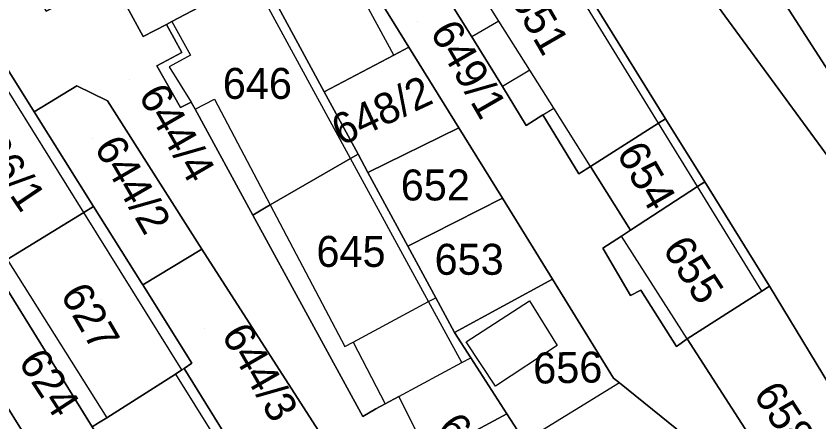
# Model space of a CAD drawing. Extents: x -263943 to -261149, y -1236934 to -1230686.
# Drawn here: x -262618.9 to -262567, y -1235412.2 to -1235386 of the extents above; entities that cross this region are included whole.
import ezdxf

# ---------------------------------------------------------------- set-up
doc = ezdxf.new("R2010")
doc.units = 0
for name, color, linetype in [('body_kn', 7, 'Continuous'), ('kladpar_druhypozemkov', 7, 'Continuous'), ('kladpar_hranice', 7, 'Continuous'), ('kladpar_parcelnecisla', 7, 'Continuous'), ('kladpar_plochy', 7, 'Continuous'), ('zappar_hrandruhpozemk', 7, 'Continuous')]:
    doc.layers.add(name, color=color, linetype=linetype)

msp = doc.modelspace()

# ---------------------------------------------------------------- linework, layer by layer
at = {"layer": 'body_kn'}
for p, q in [((-262608.81, -1235386.32), (-262608.81, -1235386.32)), ((-262608.81, -1235386.32), (-262608.81, -1235386.32)), ((-262587.71, -1235386.29), (-262587.71, -1235386.29)), ((-262587.71, -1235386.29), (-262587.71, -1235386.29)), ((-262609.17, -1235386.51), (-262609.17, -1235386.51)), ((-262610.66, -1235387.3), (-262610.66, -1235387.3)), ((-262589.46, -1235387.32), (-262589.46, -1235387.32)), ((-262593.52, -1235387.98), (-262593.52, -1235387.98)), ((-262608.18, -1235388.33), (-262608.18, -1235388.33)), ((-262608.18, -1235388.33), (-262608.18, -1235388.33)), ((-262607.61, -1235388.5), (-262607.61, -1235388.5)), ((-262594.48, -1235388.49), (-262594.48, -1235388.49)), ((-262594.48, -1235388.49), (-262594.48, -1235388.49)), ((-262609.78, -1235389.18), (-262609.78, -1235389.18)), ((-262608.99, -1235389.26), (-262608.99, -1235389.26)), ((-262585.71, -1235389.46), (-262585.71, -1235389.46)), ((-262585.71, -1235389.46), (-262585.71, -1235389.46)), ((-262614.95, -1235390.48), (-262614.95, -1235390.48)), ((-262587.48, -1235390.52), (-262587.48, -1235390.52)), ((-262598.98, -1235390.87), (-262598.98, -1235390.87)), ((-262612.98, -1235391.44), (-262612.98, -1235391.44)), ((-262607.57, -1235391.54), (-262607.57, -1235391.54)), ((-262606.07, -1235391.33), (-262606.07, -1235391.33)), ((-262608.25, -1235391.88), (-262608.25, -1235391.88)), ((-262607.32, -1235391.99), (-262607.32, -1235391.99)), ((-262607.32, -1235391.99), (-262607.32, -1235391.99)), ((-262584.17, -1235391.91), (-262584.17, -1235391.91)), ((-262617.7, -1235392.16), (-262617.7, -1235392.16)), ((-262617.7, -1235392.16), (-262617.7, -1235392.16)), ((-262584.87, -1235392.36), (-262584.87, -1235392.36)), ((-262584.87, -1235392.36), (-262584.87, -1235392.36)), ((-262576.94, -1235392.6), (-262576.94, -1235392.6)), ((-262585.94, -1235393.03), (-262585.94, -1235393.03)), ((-262577.4, -1235392.89), (-262577.4, -1235392.89)), ((-262577.4, -1235392.89), (-262577.4, -1235392.89)), ((-262590.3, -1235393.18), (-262590.3, -1235393.18)), ((-262597.28, -1235395.17), (-262597.28, -1235395.17)), ((-262597.28, -1235395.17), (-262597.28, -1235395.17)), ((-262596.8, -1235394.89), (-262596.8, -1235394.89)), ((-262581.8, -1235395.68), (-262581.8, -1235395.68)), ((-262581.8, -1235395.68), (-262581.8, -1235395.68)), ((-262596.16, -1235396.08), (-262596.16, -1235396.08)), ((-262596.16, -1235396.08), (-262596.16, -1235396.08)), ((-262582.54, -1235396.15), (-262582.54, -1235396.15)), ((-262582.54, -1235396.15), (-262582.54, -1235396.15)), ((-262574.41, -1235396.68), (-262574.41, -1235396.68)), ((-262574.88, -1235396.98), (-262574.88, -1235396.98)), ((-262574.88, -1235396.98), (-262574.88, -1235396.98)), ((-262587.48, -1235397.74), (-262587.48, -1235397.74)), ((-262613.87, -1235398.27), (-262613.87, -1235398.27)), ((-262613.87, -1235398.27), (-262613.87, -1235398.27)), ((-262602.73, -1235398.32), (-262602.73, -1235398.32)), ((-262602.73, -1235398.32), (-262602.73, -1235398.32)), ((-262602.47, -1235398.17), (-262602.47, -1235398.17)), ((-262614.5, -1235398.66), (-262614.5, -1235398.66)), ((-262614.5, -1235398.66), (-262614.5, -1235398.66)), ((-262603.6, -1235398.82), (-262603.6, -1235398.82)), ((-262579.21, -1235399.8), (-262579.21, -1235399.8)), ((-262579.79, -1235400.18), (-262579.79, -1235400.18)), ((-262593.58, -1235400.84), (-262593.58, -1235400.84)), ((-262593.58, -1235400.84), (-262593.58, -1235400.84)), ((-262606.89, -1235401.03), (-262606.89, -1235401.03)), ((-262581, -1235400.97), (-262581, -1235400.97)), ((-262584.25, -1235402.96), (-262584.25, -1235402.96)), ((-262610.78, -1235403.19), (-262610.78, -1235403.19)), ((-262610.7, -1235403.32), (-262610.7, -1235403.32)), ((-262570.23, -1235403.41), (-262570.23, -1235403.41)), ((-262592.48, -1235403.98), (-262592.48, -1235403.98)), ((-262579.22, -1235404.02), (-262579.22, -1235404.02)), ((-262578.54, -1235403.68), (-262578.54, -1235403.68)), ((-262570.73, -1235403.73), (-262570.73, -1235403.73)), ((-262570.73, -1235403.73), (-262570.73, -1235403.73)), ((-262592.24, -1235404.41), (-262592.24, -1235404.41)), ((-262591.78, -1235404.16), (-262591.78, -1235404.16)), ((-262585.74, -1235404.37), (-262585.74, -1235404.37)), ((-262590.57, -1235406.41), (-262590.57, -1235406.41)), ((-262597.11, -1235407.04), (-262597.11, -1235407.04)), ((-262597.11, -1235407.04), (-262597.11, -1235407.04)), ((-262589.81, -1235407), (-262589.81, -1235407)), ((-262589.81, -1235407), (-262589.81, -1235407)), ((-262575.56, -1235406.81), (-262575.56, -1235406.81)), ((-262575.56, -1235406.81), (-262575.56, -1235406.81)), ((-262597.65, -1235407.32), (-262597.65, -1235407.32)), ((-262583.95, -1235407.24), (-262583.95, -1235407.24)), ((-262576.24, -1235407.31), (-262576.24, -1235407.31)), ((-262589.52, -1235408.04), (-262589.52, -1235408.04)), ((-262607.52, -1235408.39), (-262607.52, -1235408.39)), ((-262590.1, -1235408.34), (-262590.1, -1235408.34)), ((-262608.59, -1235409.09), (-262608.59, -1235409.09)), ((-262608.59, -1235409.09), (-262608.59, -1235409.09)), ((-262608.17, -1235408.82), (-262608.17, -1235408.82)), ((-262608.17, -1235408.82), (-262608.17, -1235408.82)), ((-262608.03, -1235408.73), (-262608.03, -1235408.73)), ((-262608.03, -1235408.73), (-262608.03, -1235408.73)), ((-262580.3, -1235409.35), (-262580.3, -1235409.35)), ((-262579.93, -1235409.65), (-262579.93, -1235409.65)), ((-262579.93, -1235409.65), (-262579.93, -1235409.65)), ((-262587.93, -1235409.88), (-262587.93, -1235409.88)), ((-262594.17, -1235410.54), (-262594.17, -1235410.54)), ((-262594.17, -1235410.54), (-262594.17, -1235410.54)), ((-262595.04, -1235411.01), (-262595.04, -1235411.01)), ((-262595.64, -1235411.33), (-262595.64, -1235411.33)), ((-262587.19, -1235411.67), (-262587.19, -1235411.67)), ((-262613.02, -1235411.91), (-262613.02, -1235411.91)), ((-262596.49, -1235411.84), (-262596.49, -1235411.84)), ((-262588.04, -1235412.12), (-262588.04, -1235412.12))]:
    msp.add_line(p, q, dxfattribs=at)
at = {"layer": 'kladpar_druhypozemkov'}
for p, q in [((-262592.98, -1235386.32), (-262592.98, -1235386.32)), ((-262603.08, -1235389.27), (-262603.08, -1235389.27)), ((-262611.56, -1235390.04), (-262611.56, -1235390.04)), ((-262595.47, -1235391.39), (-262595.47, -1235391.39)), ((-262613.91, -1235393.89), (-262613.91, -1235393.89)), ((-262618.23, -1235395.27), (-262618.23, -1235395.27)), ((-262577.44, -1235395.37), (-262577.44, -1235395.37)), ((-262592.05, -1235396.03), (-262592.05, -1235396.03)), ((-262597.18, -1235400.07), (-262597.18, -1235400.07)), ((-262589.65, -1235400.48), (-262589.65, -1235400.48)), ((-262574.3, -1235401.85), (-262574.3, -1235401.85)), ((-262613.38, -1235404.3), (-262613.38, -1235404.3)), ((-262606.71, -1235406.14), (-262606.71, -1235406.14)), ((-262582.59, -1235407.95), (-262582.59, -1235407.95)), ((-262567.91, -1235411.44), (-262567.91, -1235411.44))]:
    msp.add_line(p, q, dxfattribs=at)
at = {"layer": 'kladpar_hranice'}
for points in [[(-262544.57, -1235425.11), (-262559.55, -1235404.49), (-262576.31, -1235381.58), (-262576.79, -1235381.87), (-262578.57, -1235379.19), (-262583.13, -1235372.3), (-262582.14, -1235371.65), (-262581.17, -1235371.01), (-262582.02, -1235369.7), (-262583.92, -1235366.78), (-262585.07, -1235365.01), (-262587.55, -1235361.2), (-262582.3, -1235361.1), (-262579.23, -1235367.41), (-262579.74, -1235367.7), (-262579.14, -1235368.8), (-262580.32, -1235369.48), (-262574.36, -1235380.14), (-262573.01, -1235379.37), (-262571.13, -1235382.84), (-262570.83, -1235382.67), (-262565.6, -1235390.79)], [(-262576.22, -1235412.65), (-262579.93, -1235409.65), (-262580.3, -1235409.35), (-262584.25, -1235402.96), (-262587.48, -1235397.74), (-262590.3, -1235393.18), (-262593.52, -1235387.98), (-262605.42, -1235368.76), (-262600.34, -1235366.21), (-262599.65, -1235367.31), (-262600.34, -1235367.74), (-262597.02, -1235373.07), (-262595.53, -1235375.47), (-262590.13, -1235384.12), (-262591.05, -1235384.74), (-262589.46, -1235387.32), (-262587.48, -1235390.52), (-262585.94, -1235393.03), (-262584.87, -1235392.36), (-262582.54, -1235396.15)], [(-262566.64, -1235376.26), (-262560.27, -1235386.71), (-262552.5, -1235399.55), (-262552.34, -1235399.82), (-262552.81, -1235400.13), (-262557.6, -1235403.3), (-262565.6, -1235390.79), (-262570.83, -1235382.67), (-262565.72, -1235379.78), (-262572.45, -1235368.23), (-262571.78, -1235367.84), (-262566.64, -1235376.26)], [(-262603.08, -1235383.28), (-262609.16, -1235372.04), (-262609.74, -1235370.97), (-262605.42, -1235368.76), (-262593.52, -1235387.98), (-262594.48, -1235388.49), (-262598.98, -1235390.87), (-262603.08, -1235383.28)], [(-262617.76, -1235384.03), (-262620.83, -1235378.1), (-262609.74, -1235372.33), (-262609.16, -1235372.04), (-262603.08, -1235383.28), (-262603.61, -1235383.56), (-262608.81, -1235386.32), (-262609.17, -1235386.51), (-262610.66, -1235387.3), (-262612.6, -1235383.71), (-262613.74, -1235384.1), (-262613.8, -1235383.99), (-262615.91, -1235385.17), (-262616.93, -1235385.65), (-262617.76, -1235384.03)], [(-262581.73, -1235384.89), (-262576.94, -1235392.6), (-262577.4, -1235392.89), (-262581.8, -1235395.68), (-262582.54, -1235396.15), (-262584.87, -1235392.36), (-262585.94, -1235393.03), (-262587.48, -1235390.52), (-262589.46, -1235387.32), (-262591.05, -1235384.74), (-262590.13, -1235384.12), (-262595.53, -1235375.47), (-262594.8, -1235375.01), (-262593.71, -1235376.74), (-262589.15, -1235373.91), (-262588.7, -1235373.63), (-262587.66, -1235375.31), (-262581.73, -1235384.89)], [(-262620.83, -1235378.1), (-262617.76, -1235384.03), (-262616.93, -1235385.65), (-262615.91, -1235385.17), (-262613.8, -1235383.99), (-262613.74, -1235384.1), (-262612.6, -1235383.71), (-262610.66, -1235387.3), (-262609.17, -1235386.51), (-262608.18, -1235388.33)], [(-262551.83, -1235432.74), (-262557.54, -1235424.21), (-262562.56, -1235416.09), (-262570.23, -1235403.41), (-262574.41, -1235396.68), (-262576.94, -1235392.6), (-262581.73, -1235384.89), (-262580.92, -1235384.39), (-262576.79, -1235381.87), (-262576.31, -1235381.58), (-262559.55, -1235404.49), (-262544.57, -1235425.11), (-262542.86, -1235427.39), (-262543.22, -1235427.6), (-262551.83, -1235432.74)], [(-262602.73, -1235398.32), (-262603.6, -1235398.82), (-262607.32, -1235391.99), (-262607.57, -1235391.54), (-262608.25, -1235391.88), (-262609.78, -1235389.18), (-262608.18, -1235388.33), (-262609.17, -1235386.51), (-262608.81, -1235386.32), (-262603.61, -1235383.56), (-262603.08, -1235383.28), (-262598.98, -1235390.87), (-262596.8, -1235394.89), (-262597.28, -1235395.17), (-262602.47, -1235398.17), (-262602.73, -1235398.32)], [(-262596.16, -1235396.08), (-262596.8, -1235394.89), (-262598.98, -1235390.87), (-262594.48, -1235388.49), (-262593.52, -1235387.98), (-262590.3, -1235393.18), (-262596.16, -1235396.08)], [(-262608.18, -1235388.33), (-262609.78, -1235389.18), (-262608.25, -1235391.88), (-262607.57, -1235391.54), (-262607.32, -1235391.99), (-262603.6, -1235398.82), (-262596.49, -1235411.84), (-262595.64, -1235411.33), (-262595.04, -1235411.01), (-262594.17, -1235410.54), (-262592.24, -1235414.37), (-262591.48, -1235413.96), (-262588.55, -1235418.21), (-262585.44, -1235422.7), (-262589.82, -1235425.04), (-262592.8, -1235420.9), (-262595.44, -1235417), (-262596.27, -1235417.53), (-262606.89, -1235401.03), (-262612.98, -1235391.44), (-262614.95, -1235390.48), (-262617.7, -1235392.16), (-262619.39, -1235389.46)], [(-262613.87, -1235398.27), (-262614.5, -1235398.66), (-262619.45, -1235401.69), (-262624.95, -1235392.95), (-262620, -1235389.84), (-262619.39, -1235389.46), (-262617.7, -1235392.16), (-262613.87, -1235398.27)], [(-262617.7, -1235392.16), (-262614.95, -1235390.48), (-262612.98, -1235391.44), (-262606.89, -1235401.03), (-262610.7, -1235403.32), (-262610.78, -1235403.19), (-262613.87, -1235398.27), (-262617.7, -1235392.16)], [(-262574.88, -1235396.98), (-262579.21, -1235399.8), (-262581.8, -1235395.68), (-262577.4, -1235392.89), (-262576.94, -1235392.6), (-262574.41, -1235396.68), (-262574.88, -1235396.98)], [(-262596.16, -1235396.08), (-262590.3, -1235393.18), (-262587.48, -1235397.74), (-262593.58, -1235400.84), (-262596.16, -1235396.08)], [(-262593.58, -1235400.84), (-262591.78, -1235404.16), (-262590.57, -1235406.41), (-262589.52, -1235408.04), (-262587.19, -1235411.67), (-262588.04, -1235412.12), (-262591.48, -1235413.96), (-262592.24, -1235414.37), (-262594.17, -1235410.54), (-262595.04, -1235411.01), (-262595.64, -1235411.33), (-262596.49, -1235411.84), (-262603.6, -1235398.82), (-262602.73, -1235398.32), (-262602.47, -1235398.17), (-262597.28, -1235395.17), (-262596.8, -1235394.89), (-262596.16, -1235396.08), (-262593.58, -1235400.84)], [(-262582.54, -1235396.15), (-262581.8, -1235395.68), (-262579.21, -1235399.8), (-262579.79, -1235400.18), (-262581, -1235400.97), (-262579.22, -1235404.02), (-262578.54, -1235403.68), (-262576.24, -1235407.31), (-262575.56, -1235406.81), (-262567.73, -1235418.98)], [(-262570.73, -1235403.73), (-262575.56, -1235406.81), (-262576.24, -1235407.31), (-262578.54, -1235403.68), (-262579.22, -1235404.02), (-262581, -1235400.97), (-262579.79, -1235400.18), (-262579.21, -1235399.8), (-262574.88, -1235396.98), (-262574.41, -1235396.68), (-262570.23, -1235403.41), (-262570.73, -1235403.73)], [(-262593.58, -1235400.84), (-262587.48, -1235397.74), (-262584.25, -1235402.96), (-262590.57, -1235406.41), (-262591.78, -1235404.16), (-262593.58, -1235400.84)], [(-262608.17, -1235408.82), (-262608.59, -1235409.09), (-262613.02, -1235411.91), (-262613.56, -1235412.25), (-262613.97, -1235412.51), (-262620.34, -1235402.23), (-262619.45, -1235401.69), (-262614.5, -1235398.66), (-262613.87, -1235398.27), (-262610.78, -1235403.19), (-262610.7, -1235403.32), (-262607.52, -1235408.39), (-262608.03, -1235408.73), (-262608.17, -1235408.82)], [(-262608.03, -1235408.73), (-262607.52, -1235408.39), (-262610.7, -1235403.32), (-262606.89, -1235401.03), (-262596.27, -1235417.53), (-262600.81, -1235420.43), (-262601.14, -1235419.89), (-262602.04, -1235418.43), (-262603.17, -1235416.59), (-262608.03, -1235408.73)], [(-262620.34, -1235402.23), (-262613.97, -1235412.51), (-262607.97, -1235422.19), (-262605.67, -1235425.91)], [(-262576.22, -1235412.65), (-262584.09, -1235417.5), (-262584.95, -1235416.14), (-262586.06, -1235413.43), (-262587.19, -1235411.67), (-262589.52, -1235408.04), (-262590.57, -1235406.41), (-262584.25, -1235402.96), (-262580.3, -1235409.35), (-262579.93, -1235409.65), (-262576.22, -1235412.65)], [(-262557.54, -1235424.21), (-262562.62, -1235426.84), (-262567.73, -1235418.98), (-262575.56, -1235406.81), (-262570.73, -1235403.73), (-262570.23, -1235403.41), (-262562.56, -1235416.09), (-262557.54, -1235424.21)], [(-262599.74, -1235422.16), (-262600.23, -1235422.47), (-262605.18, -1235425.6), (-262605.67, -1235425.91), (-262607.97, -1235422.19), (-262613.97, -1235412.51), (-262613.56, -1235412.25), (-262613.02, -1235411.91), (-262608.59, -1235409.09), (-262608.17, -1235408.82), (-262608.03, -1235408.73), (-262603.17, -1235416.59), (-262602.04, -1235418.43), (-262601.14, -1235419.89), (-262600.81, -1235420.43), (-262599.74, -1235422.16)], [(-262618.84, -1235413.99), (-262624.3, -1235417.32), (-262626, -1235414.63), (-262620.9, -1235410.72), (-262620.13, -1235410.13), (-262618.02, -1235413.49), (-262618.84, -1235413.99)], [(-262618.02, -1235413.49), (-262620.13, -1235410.13)], [(-262586.06, -1235413.43), (-262584.95, -1235416.14), (-262588.55, -1235418.21), (-262591.48, -1235413.96), (-262588.04, -1235412.12), (-262587.19, -1235411.67), (-262586.06, -1235413.43)]]:
    msp.add_lwpolyline(points, dxfattribs=at)
at = {"layer": 'kladpar_plochy'}
for points in [[(-262559.55, -1235404.49), (-262576.31, -1235381.58), (-262576.79, -1235381.87), (-262578.57, -1235379.19), (-262583.13, -1235372.3), (-262582.14, -1235371.65), (-262581.17, -1235371.01), (-262582.02, -1235369.7), (-262583.92, -1235366.78), (-262585.07, -1235365.01), (-262587.55, -1235361.2), (-262582.3, -1235361.1), (-262579.23, -1235367.41), (-262579.74, -1235367.7), (-262579.14, -1235368.8), (-262580.32, -1235369.48), (-262574.36, -1235380.14), (-262573.01, -1235379.37), (-262571.13, -1235382.84), (-262570.83, -1235382.67), (-262565.6, -1235390.79)], [(-262576.22, -1235412.65), (-262579.93, -1235409.65), (-262580.3, -1235409.35), (-262584.25, -1235402.96), (-262587.48, -1235397.74), (-262590.3, -1235393.18), (-262593.52, -1235387.98), (-262605.42, -1235368.76)], [(-262620.83, -1235378.1), (-262617.76, -1235384.03), (-262616.93, -1235385.65), (-262615.91, -1235385.17), (-262613.8, -1235383.99), (-262613.74, -1235384.1), (-262612.6, -1235383.71), (-262610.66, -1235387.3), (-262609.17, -1235386.51), (-262608.18, -1235388.33), (-262609.78, -1235389.18), (-262608.25, -1235391.88), (-262607.57, -1235391.54), (-262607.32, -1235391.99), (-262603.6, -1235398.82), (-262596.49, -1235411.84), (-262595.64, -1235411.33), (-262595.04, -1235411.01), (-262594.17, -1235410.54), (-262592.24, -1235414.37)], [(-262591.05, -1235384.74), (-262589.46, -1235387.32), (-262587.48, -1235390.52), (-262585.94, -1235393.03), (-262584.87, -1235392.36), (-262582.54, -1235396.15), (-262581.8, -1235395.68), (-262579.21, -1235399.8), (-262579.79, -1235400.18), (-262581, -1235400.97), (-262579.22, -1235404.02), (-262578.54, -1235403.68), (-262576.24, -1235407.31), (-262575.56, -1235406.81), (-262567.73, -1235418.98)], [(-262596.27, -1235417.53), (-262606.89, -1235401.03), (-262612.98, -1235391.44), (-262614.95, -1235390.48), (-262617.7, -1235392.16), (-262619.39, -1235389.46)], [(-262620.34, -1235402.23), (-262613.97, -1235412.51)], [(-262618.02, -1235413.49), (-262620.13, -1235410.13)]]:
    msp.add_lwpolyline(points, dxfattribs=at)
for points in [[(-262566.64, -1235376.26), (-262560.27, -1235386.71), (-262552.5, -1235399.55), (-262552.34, -1235399.82), (-262552.81, -1235400.13), (-262557.6, -1235403.3), (-262565.6, -1235390.79), (-262570.83, -1235382.67), (-262565.72, -1235379.78), (-262572.45, -1235368.23), (-262571.78, -1235367.84)], [(-262603.08, -1235383.28), (-262609.16, -1235372.04), (-262609.74, -1235370.97), (-262605.42, -1235368.76), (-262593.52, -1235387.98), (-262594.48, -1235388.49), (-262598.98, -1235390.87)], [(-262617.76, -1235384.03), (-262620.83, -1235378.1), (-262609.74, -1235372.33), (-262609.16, -1235372.04), (-262603.08, -1235383.28), (-262603.61, -1235383.56), (-262608.81, -1235386.32), (-262609.17, -1235386.51), (-262610.66, -1235387.3), (-262612.6, -1235383.71), (-262613.74, -1235384.1), (-262613.8, -1235383.99), (-262615.91, -1235385.17), (-262616.93, -1235385.65)], [(-262581.73, -1235384.89), (-262576.94, -1235392.6), (-262577.4, -1235392.89), (-262581.8, -1235395.68), (-262582.54, -1235396.15), (-262584.87, -1235392.36), (-262585.94, -1235393.03), (-262587.48, -1235390.52), (-262589.46, -1235387.32), (-262591.05, -1235384.74), (-262590.13, -1235384.12), (-262595.53, -1235375.47), (-262594.8, -1235375.01), (-262593.71, -1235376.74), (-262589.15, -1235373.91), (-262588.7, -1235373.63), (-262587.66, -1235375.31)], [(-262551.83, -1235432.74), (-262557.54, -1235424.21), (-262562.56, -1235416.09), (-262570.23, -1235403.41), (-262574.41, -1235396.68), (-262576.94, -1235392.6), (-262581.73, -1235384.89), (-262580.92, -1235384.39), (-262576.79, -1235381.87), (-262576.31, -1235381.58), (-262559.55, -1235404.49), (-262544.57, -1235425.11), (-262542.86, -1235427.39), (-262543.22, -1235427.6)], [(-262602.73, -1235398.32), (-262603.6, -1235398.82), (-262607.32, -1235391.99), (-262607.57, -1235391.54), (-262608.25, -1235391.88), (-262609.78, -1235389.18), (-262608.18, -1235388.33), (-262609.17, -1235386.51), (-262608.81, -1235386.32), (-262603.61, -1235383.56), (-262603.08, -1235383.28), (-262598.98, -1235390.87), (-262596.8, -1235394.89), (-262597.28, -1235395.17), (-262602.47, -1235398.17)], [(-262596.16, -1235396.08), (-262596.8, -1235394.89), (-262598.98, -1235390.87), (-262594.48, -1235388.49), (-262593.52, -1235387.98), (-262590.3, -1235393.18)], [(-262613.87, -1235398.27), (-262614.5, -1235398.66), (-262619.45, -1235401.69), (-262624.95, -1235392.95), (-262620, -1235389.84), (-262619.39, -1235389.46), (-262617.7, -1235392.16)], [(-262617.7, -1235392.16), (-262614.95, -1235390.48), (-262612.98, -1235391.44), (-262606.89, -1235401.03), (-262610.7, -1235403.32), (-262610.78, -1235403.19), (-262613.87, -1235398.27)], [(-262574.88, -1235396.98), (-262579.21, -1235399.8), (-262581.8, -1235395.68), (-262577.4, -1235392.89), (-262576.94, -1235392.6), (-262574.41, -1235396.68)], [(-262596.16, -1235396.08), (-262590.3, -1235393.18), (-262587.48, -1235397.74), (-262593.58, -1235400.84)], [(-262593.58, -1235400.84), (-262591.78, -1235404.16), (-262590.57, -1235406.41), (-262589.52, -1235408.04), (-262587.19, -1235411.67), (-262588.04, -1235412.12), (-262591.48, -1235413.96), (-262592.24, -1235414.37), (-262594.17, -1235410.54), (-262595.04, -1235411.01), (-262595.64, -1235411.33), (-262596.49, -1235411.84), (-262603.6, -1235398.82), (-262602.73, -1235398.32), (-262602.47, -1235398.17), (-262597.28, -1235395.17), (-262596.8, -1235394.89), (-262596.16, -1235396.08)], [(-262570.73, -1235403.73), (-262575.56, -1235406.81), (-262576.24, -1235407.31), (-262578.54, -1235403.68), (-262579.22, -1235404.02), (-262581, -1235400.97), (-262579.79, -1235400.18), (-262579.21, -1235399.8), (-262574.88, -1235396.98), (-262574.41, -1235396.68), (-262570.23, -1235403.41)], [(-262593.58, -1235400.84), (-262587.48, -1235397.74), (-262584.25, -1235402.96), (-262590.57, -1235406.41), (-262591.78, -1235404.16)], [(-262608.17, -1235408.82), (-262608.59, -1235409.09), (-262613.02, -1235411.91), (-262613.56, -1235412.25), (-262613.97, -1235412.51), (-262620.34, -1235402.23), (-262619.45, -1235401.69), (-262614.5, -1235398.66), (-262613.87, -1235398.27), (-262610.78, -1235403.19), (-262610.7, -1235403.32), (-262607.52, -1235408.39), (-262608.03, -1235408.73)], [(-262608.03, -1235408.73), (-262607.52, -1235408.39), (-262610.7, -1235403.32), (-262606.89, -1235401.03), (-262596.27, -1235417.53), (-262600.81, -1235420.43), (-262601.14, -1235419.89), (-262602.04, -1235418.43), (-262603.17, -1235416.59)], [(-262576.22, -1235412.65), (-262584.09, -1235417.5), (-262584.95, -1235416.14), (-262586.06, -1235413.43), (-262587.19, -1235411.67), (-262589.52, -1235408.04), (-262590.57, -1235406.41), (-262584.25, -1235402.96), (-262580.3, -1235409.35), (-262579.93, -1235409.65)], [(-262557.54, -1235424.21), (-262562.62, -1235426.84), (-262567.73, -1235418.98), (-262575.56, -1235406.81), (-262570.73, -1235403.73), (-262570.23, -1235403.41), (-262562.56, -1235416.09)], [(-262599.74, -1235422.16), (-262600.23, -1235422.47), (-262605.18, -1235425.6), (-262605.67, -1235425.91), (-262607.97, -1235422.19), (-262613.97, -1235412.51), (-262613.56, -1235412.25), (-262613.02, -1235411.91), (-262608.59, -1235409.09), (-262608.17, -1235408.82), (-262608.03, -1235408.73), (-262603.17, -1235416.59), (-262602.04, -1235418.43), (-262601.14, -1235419.89), (-262600.81, -1235420.43)], [(-262618.84, -1235413.99), (-262624.3, -1235417.32), (-262626, -1235414.63), (-262620.9, -1235410.72), (-262620.13, -1235410.13), (-262618.02, -1235413.49)], [(-262586.06, -1235413.43), (-262584.95, -1235416.14), (-262588.55, -1235418.21), (-262591.48, -1235413.96), (-262588.04, -1235412.12), (-262587.19, -1235411.67)]]:
    msp.add_lwpolyline(points, close=True, dxfattribs=at)
at = {"layer": 'zappar_hrandruhpozemk'}
for p, q in [((-262594.48, -1235388.49), (-262601.76, -1235375.19)), ((-262597.28, -1235395.17), (-262603.61, -1235383.56)), ((-262577.4, -1235392.89), (-262582.15, -1235385.15)), ((-262587.71, -1235386.29), (-262589.46, -1235387.32)), ((-262608.99, -1235389.26), (-262607.57, -1235391.54)), ((-262585.71, -1235389.46), (-262587.48, -1235390.52)), ((-262614.5, -1235398.66), (-262620, -1235389.84)), ((-262607.32, -1235391.99), (-262606.07, -1235391.33)), ((-262584.87, -1235392.36), (-262584.17, -1235391.91)), ((-262574.88, -1235396.98), (-262577.4, -1235392.89)), ((-262592.48, -1235403.98), (-262597.28, -1235395.17)), ((-262570.73, -1235403.73), (-262574.88, -1235396.98)), ((-262608.17, -1235408.82), (-262614.5, -1235398.66)), ((-262575.56, -1235406.81), (-262579.79, -1235400.18)), ((-262619.45, -1235401.69), (-262613.02, -1235411.91)), ((-262597.11, -1235407.04), (-262595.04, -1235411.01)), ((-262587.93, -1235409.88), (-262589.81, -1235407)), ((-262583.95, -1235407.24), (-262587.93, -1235409.88)), ((-262590.1, -1235408.34), (-262589.52, -1235408.04)), ((-262594.17, -1235410.54), (-262590.1, -1235408.34)), ((-262579.93, -1235409.65), (-262586.06, -1235413.43))]:
    msp.add_line(p, q, dxfattribs=at)
for points in [[(-262581.8, -1235395.68), (-262584.17, -1235391.91), (-262585.71, -1235389.46), (-262587.71, -1235386.29), (-262589.39, -1235383.62), (-262593.71, -1235376.74)], [(-262608.81, -1235386.32), (-262607.61, -1235388.5), (-262608.99, -1235389.26)], [(-262606.07, -1235391.33), (-262602.47, -1235398.17), (-262597.65, -1235407.32)], [(-262590.1, -1235408.34), (-262592.24, -1235404.41), (-262592.48, -1235403.98)], [(-262597.65, -1235407.32), (-262597.11, -1235407.04), (-262592.24, -1235404.41), (-262591.78, -1235404.16)], [(-262589.81, -1235407), (-262585.74, -1235404.37), (-262583.95, -1235407.24)], [(-262608.59, -1235409.09), (-262602.55, -1235418.76), (-262600.23, -1235422.47)]]:
    msp.add_lwpolyline(points, dxfattribs=at)

# ---------------------------------------------------------------- texts
at = {"layer": 'kladpar_parcelnecisla'}
for s, rotation, p in [('651', 300, (-262587.048, -1235384.796)), ('649/1', 300, (-262592.191, -1235386.987)), ('648/2', 25, (-262597.895, -1235394.383)), ('644/4', 300, (-262611.015, -1235391.092)), ('626/1', 304, (-262622.247, -1235393.208)), ('644/2', 300, (-262613.869, -1235394.437)), ('654', 300, (-262580.153, -1235394.831)), ('655', 303, (-262577.191, -1235401.014)), ('627', 300, (-262616.055, -1235403.955)), ('644/3', 300, (-262605.657, -1235406.553)), ('624', 303, (-262618.778, -1235408.304)), ('656', 1, (-262585.476, -1235409.711)), ('658', 303, (-262571.324, -1235410.42)), ('643/2', 309, (-262591.788, -1235412.624))]:
    msp.add_text(s, height=2, rotation=rotation, dxfattribs=at).set_placement(p)
for s, p in [('646', (-262605.529, -1235391.32)), ('652', (-262594.041, -1235397.88)), ('645', (-262599.484, -1235402.17)), ('653', (-262591.857, -1235402.68))]:
    msp.add_text(s, height=2, dxfattribs=at).set_placement(p)

doc.saveas('drawing.dxf')
